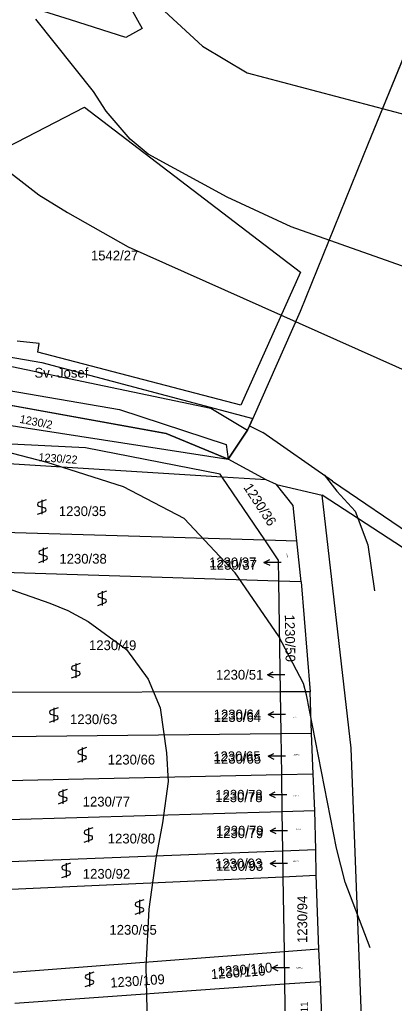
# Model space of a CAD drawing. Extents: x -555860 to -552701, y -1187050 to -1182291.
# Drawn here: x -553968.7 to -553903.7, y -1184633.4 to -1184462.7 of the extents above; entities that cross this region are included whole.
import ezdxf

# ---------------------------------------------------------------- set-up
doc = ezdxf.new("R2010")
doc.units = 0
for name, color, linetype in [('LEG_2b', 7, 'Continuous'), ('Level 16', 7, 'Continuous'), ('Level 25', 7, 'Continuous'), ('Level 32', 7, 'Continuous'), ('Level 40', 7, 'Continuous'), ('Level 41', 7, 'Continuous'), ('navrh_BV', 7, 'Continuous'), ('Poz předměty', 7, 'Continuous'), ('stav_BV', 7, 'Continuous')]:
    doc.layers.add(name, color=color, linetype=linetype)

msp = doc.modelspace()

# ---------------------------------------------------------------- linework, layer by layer
at = {"layer": 'Level 16'}
for p, q in [((-553926.31, -1184556.89), (-553925.31, -1184556.39)), ((-553923.31, -1184556.89), (-553926.31, -1184556.89)), ((-553926.31, -1184556.89), (-553925.31, -1184557.39)), ((-553925.71, -1184576.39), (-553924.71, -1184575.89)), ((-553922.71, -1184576.39), (-553925.71, -1184576.39)), ((-553925.71, -1184576.39), (-553924.71, -1184576.89)), ((-553925.59, -1184583.29), (-553924.59, -1184582.79)), ((-553922.59, -1184583.29), (-553925.59, -1184583.29)), ((-553925.59, -1184583.29), (-553924.59, -1184583.79)), ((-553925.59, -1184590.54), (-553924.59, -1184590.04)), ((-553922.59, -1184590.54), (-553925.59, -1184590.54)), ((-553925.59, -1184590.54), (-553924.59, -1184591.04)), ((-553925.35, -1184597.22), (-553924.35, -1184596.72)), ((-553922.35, -1184597.22), (-553925.35, -1184597.22)), ((-553925.35, -1184597.22), (-553924.35, -1184597.72)), ((-553925.23, -1184603.46), (-553924.23, -1184602.96)), ((-553922.23, -1184603.46), (-553925.23, -1184603.46)), ((-553925.23, -1184603.46), (-553924.23, -1184603.96)), ((-553925.23, -1184609.14), (-553924.23, -1184608.64)), ((-553922.23, -1184609.14), (-553925.23, -1184609.14)), ((-553925.23, -1184609.14), (-553924.23, -1184609.64)), ((-553924.88, -1184627.26), (-553923.88, -1184626.76)), ((-553921.88, -1184627.26), (-553924.88, -1184627.26)), ((-553924.88, -1184627.26), (-553923.88, -1184627.76))]:
    msp.add_line(p, q, dxfattribs=at)
at = {"layer": 'Level 25'}
for p, q in [((-553964.09, -1184546.04), (-553965.39, -1184546.52)), ((-553964.84, -1184546.04), (-553964.84, -1184548.54)), ((-553965.39, -1184547.12), (-553964.29, -1184547.45)), ((-553965.59, -1184548.54), (-553964.29, -1184548.05)), ((-553963.85, -1184554.39), (-553965.15, -1184554.86)), ((-553964.6, -1184554.39), (-553964.6, -1184556.89)), ((-553965.35, -1184556.89), (-553964.05, -1184556.4)), ((-553965.15, -1184555.47), (-553964.05, -1184555.8)), ((-553953.62, -1184561.86), (-553954.92, -1184562.33)), ((-553954.92, -1184562.94), (-553953.82, -1184563.27)), ((-553954.37, -1184561.86), (-553954.37, -1184564.36)), ((-553955.12, -1184564.36), (-553953.82, -1184563.87)), ((-553958.19, -1184574.44), (-553959.49, -1184574.92)), ((-553958.94, -1184574.44), (-553958.94, -1184576.94)), ((-553959.69, -1184576.94), (-553958.39, -1184576.45)), ((-553959.49, -1184575.52), (-553958.39, -1184575.85)), ((-553962.04, -1184582.13), (-553963.34, -1184582.6)), ((-553963.34, -1184583.21), (-553962.24, -1184583.54)), ((-553962.79, -1184582.13), (-553962.79, -1184584.63)), ((-553963.54, -1184584.63), (-553962.24, -1184584.14)), ((-553957.11, -1184589.04), (-553958.41, -1184589.52)), ((-553958.41, -1184590.12), (-553957.31, -1184590.45)), ((-553957.86, -1184589.04), (-553957.86, -1184591.54)), ((-553958.61, -1184591.54), (-553957.31, -1184591.05)), ((-553960.48, -1184596.28), (-553961.78, -1184596.76)), ((-553961.78, -1184597.36), (-553960.68, -1184597.69)), ((-553961.23, -1184596.28), (-553961.23, -1184598.78)), ((-553961.98, -1184598.78), (-553960.68, -1184598.29)), ((-553956.03, -1184602.96), (-553957.33, -1184603.44)), ((-553957.33, -1184604.04), (-553956.23, -1184604.37)), ((-553956.78, -1184602.96), (-553956.78, -1184605.46)), ((-553957.53, -1184605.46), (-553956.23, -1184604.97)), ((-553959.88, -1184609.09), (-553961.18, -1184609.56)), ((-553960.63, -1184609.09), (-553960.63, -1184611.59)), ((-553961.18, -1184610.17), (-553960.08, -1184610.5)), ((-553961.38, -1184611.59), (-553960.08, -1184611.1)), ((-553947.16, -1184615.46), (-553948.46, -1184615.94)), ((-553947.91, -1184615.46), (-553947.91, -1184617.96)), ((-553948.66, -1184617.96), (-553947.36, -1184617.47)), ((-553948.46, -1184616.54), (-553947.36, -1184616.87)), ((-553955.83, -1184628.02), (-553957.13, -1184628.5)), ((-553956.58, -1184628.02), (-553956.58, -1184630.52)), ((-553957.13, -1184629.1), (-553956.03, -1184629.43)), ((-553957.33, -1184630.52), (-553956.03, -1184630.03))]:
    msp.add_line(p, q, dxfattribs=at)
for centre, start, end in [((-553965.26, -1184546.82), 113.579, 246.421), ((-553964.42, -1184547.75), 293.574, 66.426), ((-553965.02, -1184555.17), 113.579, 246.421), ((-553964.18, -1184556.1), 293.574, 66.426), ((-553954.79, -1184562.64), 113.579, 246.421), ((-553953.95, -1184563.57), 293.574, 66.426), ((-553959.36, -1184575.22), 113.579, 246.421), ((-553958.52, -1184576.15), 293.574, 66.426), ((-553963.21, -1184582.91), 113.579, 246.421), ((-553962.37, -1184583.84), 293.574, 66.426), ((-553958.28, -1184589.82), 113.579, 246.421), ((-553957.44, -1184590.75), 293.574, 66.426), ((-553961.65, -1184597.06), 113.579, 246.421), ((-553960.81, -1184597.99), 293.574, 66.426), ((-553957.2, -1184603.74), 113.579, 246.421), ((-553956.36, -1184604.67), 293.574, 66.426), ((-553961.05, -1184609.87), 113.579, 246.421), ((-553960.21, -1184610.8), 293.574, 66.426), ((-553948.33, -1184616.24), 113.579, 246.421), ((-553947.49, -1184617.17), 293.574, 66.426), ((-553957, -1184628.8), 113.579, 246.421), ((-553956.16, -1184629.73), 293.574, 66.426)]:
    msp.add_arc(centre, 0.329, start, end, dxfattribs=at)
at = {"layer": 'Level 32'}
for points in [[(-553856.94, -1184361.2), (-553829.38, -1184392.78), (-553886.58, -1184431.24), (-553908.23, -1184484.2), (-553920.04, -1184513.36)], [(-553920.04, -1184513.36), (-553928.26, -1184531.89), (-553928.84, -1184533.21), (-553929.16, -1184533.92), (-553932.52, -1184538.98), (-553943.3, -1184534.51), (-553983.73, -1184527.21), (-553985.89, -1184526.77), (-554027.42, -1184518.38), (-554034.15, -1184514.33), (-554043.73, -1184498.74), (-554065.08, -1184480.67), (-554078.37, -1184459.39), (-554096.79, -1184449.95), (-554101.44, -1184447.55), (-554170.7, -1184423.54), (-554169.02, -1184435.57), (-554163.2, -1184474.11), (-554166.16, -1184474.74), (-554167.45, -1184475.01), (-554171.95, -1184475.96)]]:
    msp.add_lwpolyline(points, dxfattribs=at)
at = {"layer": 'Level 40'}
msp.add_lwpolyline([(-553877.21, -1184514.31), (-553921.58, -1184498.65), (-553932.68, -1184493.52), (-553946.4, -1184486.03), (-553949.53, -1184483.45), (-553953.7, -1184478.57), (-553955.9, -1184475.17), (-553965.88, -1184462.63)], dxfattribs=at)
at = {"layer": 'Level 41'}
for points in [[(-553907.85, -1184623.77), (-553912.2, -1184612.41), (-553913.69, -1184606.47), (-553918.95, -1184579.9), (-553919.46, -1184577.93), (-553923.8, -1184569.64), (-553931.29, -1184558.68), (-553940.16, -1184549.26), (-553950.66, -1184543.78), (-553963.94, -1184539.53), (-553980.7, -1184535.23), (-554010.92, -1184526.09), (-554021.09, -1184520.89), (-554030.33, -1184514.08), (-554037.45, -1184506.46), (-554043.86, -1184495.57), (-554045.88, -1184485.12), (-554047.25, -1184465.44), (-554051.49, -1184451.9)], [(-554078.34, -1184461.46), (-554066.71, -1184492.2), (-554062.73, -1184498.26), (-554054.56, -1184508.05), (-554042.33, -1184518.28), (-554017.98, -1184533.92), (-554002.28, -1184543.57), (-553984.26, -1184555.64), (-553979.66, -1184557.8), (-553971.24, -1184561.26), (-553963.46, -1184563.95), (-553960.35, -1184565.22), (-553956.8, -1184567.14), (-553950.15, -1184572), (-553946.4, -1184577.13), (-553944.32, -1184582.12), (-553943.22, -1184589.97), (-553942.9, -1184594.92), (-553943.91, -1184602.08), (-553945.04, -1184608.29), (-553946.26, -1184617.06), (-553946.82, -1184627.04), (-553946.4, -1184644.51)], [(-553991.85, -1184460.93), (-553987.02, -1184471.82), (-553982.45, -1184477.99), (-553977.05, -1184483.53), (-553972.93, -1184487.25), (-553965.4, -1184493.1), (-553960.39, -1184496.16), (-553949.87, -1184502.11), (-553900.23, -1184524.3)], [(-553943.58, -1184461.22), (-553936.95, -1184467.28), (-553929.19, -1184471.94), (-553889.35, -1184482.48)], [(-553915.87, -1184541.71), (-553913.63, -1184544.51), (-553910.49, -1184548.01), (-553908.27, -1184553.83), (-553907.11, -1184561.85)]]:
    msp.add_lwpolyline(points, dxfattribs=at)
at = {"layer": 'navrh_BV'}
for p, q in [((-553998.74, -1184372.07), (-553947.46, -1184464.23)), ((-553886.58, -1184431.24), (-553908.23, -1184484.2)), ((-553959.88, -1184462.73), (-553965.41, -1184460.98)), ((-553950.25, -1184465.78), (-553959.88, -1184462.73)), ((-553947.46, -1184464.23), (-553950.25, -1184465.78)), ((-553982.39, -1184490.78), (-553957.45, -1184477.86)), ((-553957.45, -1184477.86), (-553919.98, -1184506.52)), ((-553908.23, -1184484.2), (-553920.04, -1184513.36)), ((-553919.98, -1184506.52), (-553930.34, -1184529.6)), ((-553920.04, -1184513.36), (-553928.26, -1184531.89)), ((-553965.29, -1184518.92), (-553969.12, -1184518.5)), ((-553983.77, -1184520.06), (-553935.5, -1184530.13)), ((-553975.4, -1184520.39), (-553964.88, -1184522.21)), ((-553965.57, -1184520.41), (-553965.29, -1184518.92)), ((-553930.34, -1184529.6), (-553965.57, -1184520.41)), ((-553964.88, -1184522.21), (-553928.26, -1184531.89)), ((-553983.96, -1184524.79), (-553951.38, -1184530.35)), ((-553983.73, -1184527.21), (-553943.3, -1184534.51)), ((-553951.38, -1184530.35), (-553932.87, -1184536.43)), ((-553935.5, -1184530.13), (-553929.16, -1184533.92)), ((-553928.84, -1184533.21), (-553928.26, -1184531.89)), ((-553972.46, -1184532.8), (-553932.52, -1184538.98)), ((-553929.16, -1184533.92), (-553928.84, -1184533.21)), ((-553928.84, -1184533.21), (-553926.52, -1184534.32)), ((-553957.28, -1184537.01), (-553983.64, -1184535.76)), ((-553943.3, -1184534.51), (-553932.52, -1184538.98)), ((-553914.41, -1184542.78), (-553926.52, -1184534.32)), ((-553933.93, -1184541.57), (-553957.28, -1184537.01)), ((-553932.87, -1184536.43), (-553932.52, -1184538.98)), ((-553925.92, -1184542.59), (-553932.52, -1184538.98)), ((-553933.57, -1184542.11), (-553971.56, -1184539.71)), ((-553933.57, -1184542.11), (-553933.93, -1184541.57)), ((-553925.92, -1184542.59), (-553933.57, -1184542.11)), ((-553926.18, -1184552.98), (-553933.57, -1184542.11)), ((-553924.15, -1184543.36), (-553925.92, -1184542.59)), ((-553921.25, -1184547.01), (-553924.15, -1184543.36)), ((-553924.15, -1184543.36), (-553916.19, -1184545.2)), ((-553914.41, -1184542.78), (-553881.11, -1184565.44)), ((-553911.19, -1184589.14), (-553916.19, -1184545.2)), ((-553882.3, -1184567.34), (-553916.19, -1184545.2)), ((-553920.61, -1184553.15), (-553921.25, -1184547.01)), ((-553971.51, -1184551.64), (-553926.18, -1184552.98)), ((-553926.18, -1184552.98), (-553920.61, -1184553.15)), ((-553923.85, -1184556.42), (-553926.18, -1184552.98)), ((-553919.86, -1184560.27), (-553920.61, -1184553.15)), ((-553923.85, -1184556.42), (-553923.79, -1184560.15)), ((-553923.79, -1184560.15), (-553971.48, -1184558.66)), ((-553919.86, -1184560.27), (-553923.79, -1184560.15)), ((-553923.79, -1184560.15), (-553923.5, -1184579.36)), ((-553919.86, -1184560.27), (-553918.31, -1184579.35)), ((-553923.5, -1184579.36), (-553971.45, -1184579.49)), ((-553918.31, -1184579.35), (-553923.5, -1184579.36)), ((-553923.5, -1184579.36), (-553923.39, -1184586.58)), ((-553918.07, -1184586.52), (-553918.31, -1184579.35)), ((-553971.17, -1184587.09), (-553923.39, -1184586.58)), ((-553923.39, -1184586.58), (-553918.07, -1184586.52)), ((-553923.39, -1184586.58), (-553923.28, -1184593.78)), ((-553917.79, -1184593.66), (-553918.07, -1184586.52)), ((-553908.98, -1184645.9), (-553911.19, -1184589.14)), ((-553923.28, -1184593.78), (-553970.82, -1184594.78)), ((-553917.79, -1184593.66), (-553923.28, -1184593.78)), ((-553923.28, -1184593.78), (-553923.19, -1184600.13)), ((-553917.5, -1184599.96), (-553917.79, -1184593.66)), ((-553970.61, -1184601.51), (-553923.19, -1184600.13)), ((-553923.19, -1184600.13), (-553917.5, -1184599.96)), ((-553923.19, -1184600.13), (-553923.08, -1184606.99)), ((-553917.31, -1184606.77), (-553917.5, -1184599.96)), ((-553923.08, -1184606.99), (-553970.34, -1184608.83)), ((-553917.31, -1184606.77), (-553923.08, -1184606.99)), ((-553923.08, -1184606.99), (-553923.02, -1184611.45)), ((-553917.27, -1184611.19), (-553917.31, -1184606.77)), ((-553970.15, -1184613.59), (-553923.02, -1184611.45)), ((-553923.02, -1184611.45), (-553917.27, -1184611.19)), ((-553923.02, -1184611.45), (-553922.82, -1184624.47)), ((-553916.78, -1184624.01), (-553917.27, -1184611.19)), ((-553922.82, -1184624.47), (-553969.81, -1184628.09)), ((-553916.78, -1184624.01), (-553922.82, -1184624.47)), ((-553922.82, -1184624.47), (-553922.74, -1184630.05)), ((-553916.48, -1184629.6), (-553916.78, -1184624.01)), ((-553922.74, -1184630.05), (-553916.48, -1184629.6)), ((-553916.08, -1184641.35), (-553916.48, -1184629.6)), ((-553969.54, -1184633.38), (-553922.74, -1184630.05)), ((-553922.74, -1184630.05), (-553922.56, -1184641.92))]:
    msp.add_line(p, q, dxfattribs=at)
at = {"layer": 'Poz předměty'}
msp.add_lwpolyline([(-553932.52, -1184538.98), (-553929.16, -1184533.92)], dxfattribs=at)
at = {"layer": 'stav_BV'}
for p, q in [((-553926.31, -1184556.89), (-553925.31, -1184556.39)), ((-553923.31, -1184556.89), (-553926.31, -1184556.89)), ((-553926.31, -1184556.89), (-553925.31, -1184557.39)), ((-553925.59, -1184583.29), (-553924.59, -1184582.79)), ((-553922.59, -1184583.29), (-553925.59, -1184583.29)), ((-553925.59, -1184583.29), (-553924.59, -1184583.79)), ((-553925.59, -1184590.54), (-553924.59, -1184590.04)), ((-553922.59, -1184590.54), (-553925.59, -1184590.54)), ((-553925.59, -1184590.54), (-553924.59, -1184591.04)), ((-553925.35, -1184597.22), (-553924.35, -1184596.72)), ((-553922.35, -1184597.22), (-553925.35, -1184597.22)), ((-553925.35, -1184597.22), (-553924.35, -1184597.72)), ((-553925.23, -1184603.46), (-553924.23, -1184602.96)), ((-553922.23, -1184603.46), (-553925.23, -1184603.46)), ((-553925.23, -1184603.46), (-553924.23, -1184603.96)), ((-553925.23, -1184609.14), (-553924.23, -1184608.64)), ((-553922.23, -1184609.14), (-553925.23, -1184609.14)), ((-553925.23, -1184609.14), (-553924.23, -1184609.64)), ((-553924.88, -1184627.26), (-553923.88, -1184626.76)), ((-553921.88, -1184627.26), (-553924.88, -1184627.26)), ((-553924.88, -1184627.26), (-553923.88, -1184627.76))]:
    msp.add_line(p, q, dxfattribs=at)

# ---------------------------------------------------------------- texts
at = {"layer": 'LEG_2b'}
for s, height, p in [('1542/27', 1.7, (-553956.33, -1184504.48)), ('1230/35', 1.7, (-553961.9, -1184548.85)), ('1230/38', 1.7, (-553961.8, -1184557.11)), ('1230/37', 1.7, (-553935.74, -1184558.17)), ('1230/49', 1.7, (-553956.67, -1184572.12)), ('1230/63', 1.7, (-553959.96, -1184584.96)), ('1230/64', 1.7, (-553935.01, -1184584.57)), ('1230/64', 0.2, (-553921.51, -1184583.9)), ('1230/66', 1.7, (-553953.41, -1184591.97)), ('1230/65', 1.7, (-553935.01, -1184591.82)), ('1230/65', 0.2, (-553921.15, -1184590.36)), ('1230/78', 1.7, (-553934.77, -1184598.5)), ('1230/78', 0.2, (-553921.27, -1184597.49)), ('1230/77', 1.7, (-553957.76, -1184599.26)), ('1230/80', 1.7, (-553953.41, -1184605.67)), ('1230/79', 1.7, (-553934.65, -1184604.74)), ('1230/79', 0.2, (-553920.79, -1184603.29)), ('1230/93', 1.7, (-553934.65, -1184610.42)), ('1230/93', 0.2, (-553921.27, -1184608.86)), ('1230/92', 1.7, (-553957.74, -1184611.79)), ('1230/95', 1.7, (-553953.12, -1184621.51)), ('1230/110', 0.2, (-553920.67, -1184627.33))]:
    msp.add_text(s, height=height, dxfattribs=at).set_placement(p)
for s, height, rotation, p in [('1230/2', 1.4, 349, (-553968.78, -1184532.65)), ('1230/22', 1.4, 356, (-553965.46, -1184539.31)), ('1230/36', 1.7, 303, (-553929.93, -1184543.87)), ('1230/37', 0.2, 291, (-553922.52, -1184555.35)), ('1230/50', 1.7, 271, (-553922.69, -1184565.96)), ('1230/94', 1.7, 90, (-553918.8, -1184622.95)), ('1230/110', 1.7, 4, (-553935.45, -1184629.22)), ('1230/109', 1.7, 4, (-553952.92, -1184630.7)), ('1230/111', 1.3, 90, (-553918.66, -1184640.33))]:
    msp.add_text(s, height=height, rotation=rotation, dxfattribs=at).set_placement(p)
at = {"layer": 'Level 16'}
for s, p in [('Sv. Josef', (-553966.13, -1184524.83)), ('1230/37', (-553935.84, -1184557.74)), ('1230/51', (-553934.62, -1184577.24)), ('1230/64', (-553935.03, -1184584.14)), ('1230/65', (-553935.11, -1184591.39)), ('1230/78', (-553934.75, -1184598.07)), ('1230/79', (-553934.6, -1184604.31)), ('1230/93', (-553934.82, -1184609.99))]:
    msp.add_text(s, height=1.7, dxfattribs=at).set_placement(p)
msp.add_text('1230/110', height=1.7, rotation=4.5, dxfattribs=at).set_placement((-553934.26, -1184628.77))

doc.saveas('drawing.dxf')
